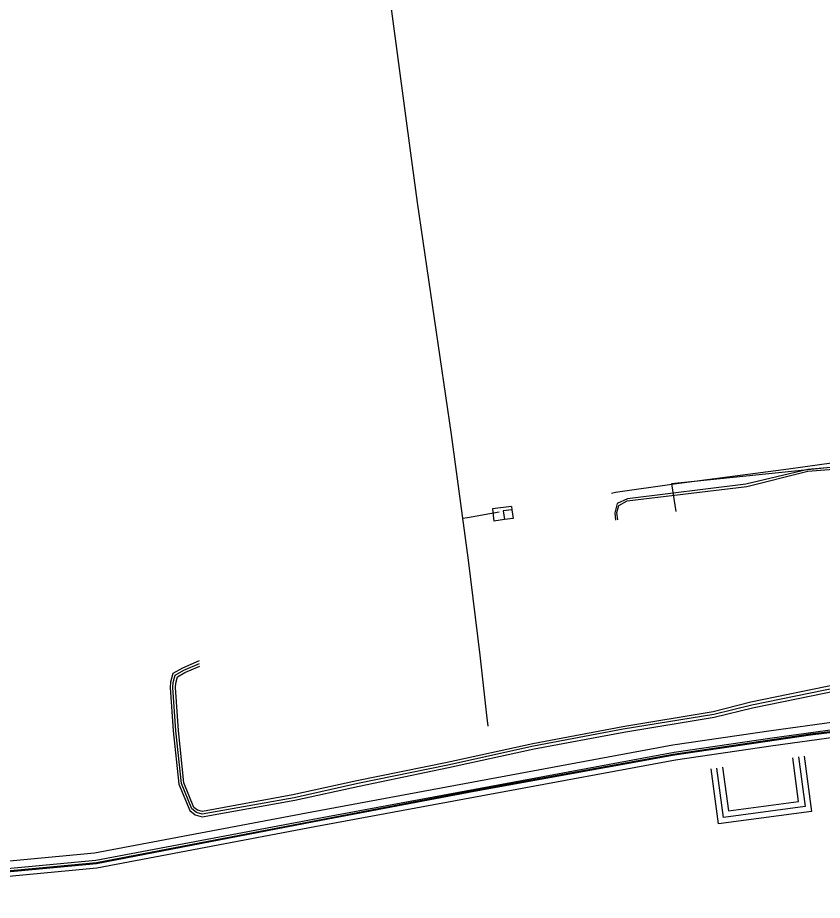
# Model space of a CAD drawing. Extents: x -600309 to -598967, y -1161267 to -1160292.
# Drawn here: x -599250.1 to -599187.6, y -1160731.1 to -1160662.5 of the extents above; entities that cross this region are included whole.
import ezdxf

# ---------------------------------------------------------------- set-up
doc = ezdxf.new("R2010")
doc.units = 0
for name, color, linetype in [('Vrstva 13', 7, 'Continuous'), ('Vrstva 25', 7, 'Continuous'), ('Vrstva 26', 7, 'Continuous'), ('Vrstva 29', 7, 'Continuous'), ('Vrstva 30', 7, 'Continuous'), ('Vrstva 37', 7, 'Continuous'), ('Vrstva 42', 7, 'Continuous'), ('Vrstva 55', 7, 'Continuous'), ('Vrstva 58', 7, 'Continuous')]:
    doc.layers.add(name, color=color, linetype=linetype)

msp = doc.modelspace()

# ---------------------------------------------------------------- linework, layer by layer
at = {"layer": 'Vrstva 13'}
for p, q in [((-599211.77, -1160700.49), (-599213.25, -1160700.69)), ((-599213.25, -1160700.69), (-599213.13, -1160701.63)), ((-599211.73, -1160700.76), (-599212.4, -1160700.85)), ((-599212.4, -1160700.85), (-599212.31, -1160701.52)), ((-599211.77, -1160700.49), (-599211.73, -1160700.76)), ((-599211.73, -1160700.76), (-599211.64, -1160701.43)), ((-599212.31, -1160701.52), (-599213.13, -1160701.63)), ((-599211.64, -1160701.43), (-599212.31, -1160701.52)), ((-599213.675, -1160716.94), (-599213.655, -1160717.122)), ((-599213.655, -1160717.122), (-599213.6, -1160717.58))]:
    msp.add_line(p, q, dxfattribs=at)
for points in [[(-599226.22, -1160622.07), (-599226.18, -1160622.48), (-599223.8, -1160640.27), (-599221.53, -1160658.7), (-599219.608, -1160673.056), (-599219.08, -1160676.89), (-599216.45, -1160694.91), (-599215.13, -1160704.68), (-599214.23, -1160712.05), (-599213.675, -1160716.94)], [(-599215.57, -1160701.41), (-599215.19, -1160701.36), (-599212.72, -1160700.93)]]:
    msp.add_lwpolyline(points, dxfattribs=at)
at = {"layer": 'Vrstva 25'}
msp.add_lwpolyline([(-599143.359, -1160719.074), (-599147.843, -1160719.509), (-599148.603, -1160713.641), (-599164.361, -1160715.287), (-599186.622, -1160717.824), (-599191.505, -1160718.497), (-599199.129, -1160719.625), (-599227.164, -1160724.812), (-599244.065, -1160728.017), (-599269.983, -1160730.453)], dxfattribs=at)
at = {"layer": 'Vrstva 26'}
for points in [[(-599328.533, -1160710.991), (-599327.634, -1160707.936), (-599316.93, -1160709.206), (-599312.396, -1160709.947), (-599310.09, -1160710.626), (-599307.283, -1160711.902), (-599303.216, -1160714.57), (-599301.241, -1160713.515), (-599298.425, -1160712.264), (-599296.248, -1160711.452), (-599293.089, -1160710.738), (-599291.933, -1160710.571), (-599271.146, -1160707.569), (-599270.351, -1160718.951), (-599269.436, -1160729.799), (-599244.149, -1160727.422), (-599227.275, -1160724.222), (-599199.228, -1160719.033), (-599191.59, -1160717.903), (-599186.697, -1160717.228), (-599164.426, -1160714.691), (-599148.083, -1160712.983), (-599147.322, -1160718.856), (-599144.015, -1160718.534)], [(-599143.898, -1160719.729), (-599148.363, -1160720.162), (-599149.123, -1160714.298), (-599164.295, -1160715.884), (-599186.547, -1160718.419), (-599191.42, -1160719.091), (-599199.031, -1160720.217), (-599227.054, -1160725.401), (-599243.981, -1160728.612), (-599270.53, -1160731.107)]]:
    msp.add_lwpolyline(points, dxfattribs=at)
at = {"layer": 'Vrstva 29'}
msp.add_lwpolyline([(-599189.47, -1160719.961), (-599188.954, -1160723.813), (-599195.298, -1160724.663), (-599195.811, -1160720.83)], dxfattribs=at)
at = {"layer": 'Vrstva 30'}
for points in [[(-599189.024, -1160719.901), (-599188.448, -1160724.199), (-599195.684, -1160725.169), (-599196.257, -1160720.89)], [(-599195.365, -1160720.77), (-599194.912, -1160724.157), (-599189.46, -1160723.427), (-599189.916, -1160720.02)]]:
    msp.add_lwpolyline(points, dxfattribs=at)
at = {"layer": 'Vrstva 37'}
for points in [[(-599145.199, -1160718.091), (-599145.048, -1160718.343), (-599144.936, -1160719.342), (-599147.81, -1160719.632), (-599147.933, -1160719.467), (-599148.644, -1160713.715), (-599173.983, -1160716.45), (-599188.556, -1160718.198), (-599199.198, -1160719.766), (-599214.648, -1160722.578), (-599244.009, -1160728.18), (-599270.168, -1160730.627)], [(-599145.199, -1160718.091), (-599144.983, -1160718.313), (-599144.87, -1160719.43), (-599147.885, -1160719.71), (-599148.008, -1160719.468), (-599148.719, -1160713.822), (-599169.795, -1160716.06), (-599181.278, -1160717.38), (-599188.537, -1160718.262), (-599199.115, -1160719.823), (-599214.656, -1160722.635), (-599227.104, -1160725.008), (-599244.007, -1160728.268), (-599259.594, -1160729.73)]]:
    msp.add_lwpolyline(points, dxfattribs=at)
at = {"layer": 'Vrstva 42'}
for points in [[(-599157.47, -1160694.3), (-599162.21, -1160694.84), (-599167.53, -1160695.46), (-599168.49, -1160695.61), (-599173.4, -1160696.26), (-599181.91, -1160697.02), (-599188.73, -1160697.64), (-599193.56, -1160698.78), (-599202.76, -1160699.91), (-599203.56, -1160700.26), (-599203.73, -1160700.99), (-599203.688, -1160701.567)], [(-599203.495, -1160701.541), (-599203.59, -1160700.97), (-599203.43, -1160700.43), (-599202.77, -1160700.06), (-599193.49, -1160698.94), (-599188.75, -1160697.75), (-599181.8, -1160697.21), (-599173.4, -1160696.4), (-599168.48, -1160695.73), (-599168.27, -1160695.87), (-599168.04, -1160696.11), (-599167.916, -1160696.668)], [(-599236.033, -1160712.488), (-599237.322, -1160713.053), (-599238.062, -1160713.487), (-599238.247, -1160714.155), (-599238.271, -1160714.572), (-599238.039, -1160717.945), (-599237.602, -1160722.079), (-599236.76, -1160724.129), (-599236.337, -1160724.462), (-599235.802, -1160724.621), (-599228.6, -1160723.31), (-599223.6, -1160722.24), (-599216.667, -1160720.791), (-599210.01, -1160719.33), (-599203.04, -1160718.03), (-599196.008, -1160716.862), (-599193.04, -1160716.15), (-599186.2, -1160714.75)], [(-599186.26, -1160714.55), (-599193.1, -1160715.94), (-599196.049, -1160716.666), (-599203.075, -1160717.817), (-599210.06, -1160719.136), (-599216.709, -1160720.596), (-599223.71, -1160722.02), (-599228.66, -1160723.13), (-599235.791, -1160724.415), (-599236.244, -1160724.281), (-599236.595, -1160724.005), (-599237.406, -1160722.029), (-599237.839, -1160717.927), (-599238.07, -1160714.571), (-599238.048, -1160714.187), (-599237.891, -1160713.618), (-599237.231, -1160713.232), (-599236.011, -1160712.697)], [(-599186.35, -1160714.31), (-599193.17, -1160715.72), (-599196.09, -1160716.47), (-599203.11, -1160717.62), (-599210.1, -1160718.94), (-599216.75, -1160720.4), (-599223.78, -1160721.83), (-599228.76, -1160722.92), (-599235.78, -1160724.21), (-599236.15, -1160724.1), (-599236.43, -1160723.88), (-599237.21, -1160721.98), (-599237.64, -1160717.91), (-599237.87, -1160714.57), (-599237.85, -1160714.22), (-599237.72, -1160713.75), (-599237.14, -1160713.41), (-599235.988, -1160712.905)], [(-599145.2, -1160718.09), (-599145.05, -1160718.34), (-599144.94, -1160719.34), (-599147.81, -1160719.63), (-599147.93, -1160719.47), (-599148.64, -1160713.71), (-599173.98, -1160716.45), (-599188.56, -1160718.2), (-599199.2, -1160719.77), (-599214.65, -1160722.58), (-599244.01, -1160728.18), (-599270.17, -1160730.63)], [(-599145.2, -1160718.09), (-599144.98, -1160718.31), (-599144.87, -1160719.43), (-599147.89, -1160719.71), (-599148.01, -1160719.47), (-599148.72, -1160713.82), (-599169.79, -1160716.06), (-599181.28, -1160717.38), (-599188.54, -1160718.26), (-599199.11, -1160719.82), (-599214.66, -1160722.64), (-599227.1, -1160725.01), (-599244.01, -1160728.27), (-599259.59, -1160729.73)]]:
    msp.add_lwpolyline(points, dxfattribs=at)
at = {"layer": 'Vrstva 55'}
msp.add_lwpolyline([(-599181.34, -1160696.35), (-599190.23, -1160697.59), (-599199.12, -1160698.77), (-599203.67, -1160699.42), (-599203.99, -1160699.5)], dxfattribs=at)
at = {"layer": 'Vrstva 58'}
msp.add_line((-599199.32, -1160698.75), (-599199, -1160700.9), dxfattribs=at)
msp.add_lwpolyline([(-599157.68, -1160673.94), (-599154.78, -1160693.89), (-599159.62, -1160694.34), (-599171.94, -1160695.88), (-599178.66, -1160696.61), (-599199.32, -1160698.75)], dxfattribs=at)

doc.saveas('drawing.dxf')
